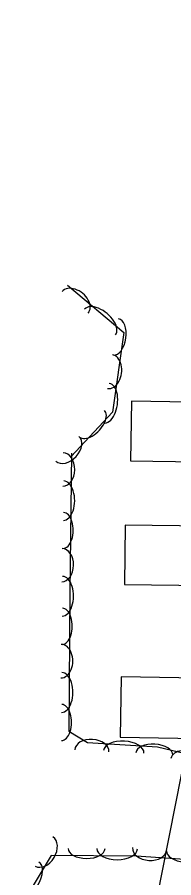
# Model space of a CAD drawing. Extents: x 978516 to 993312, y 1836504 to 1846212.
# Drawn here: x 990769.5 to 990814.9, y 1839386.2 to 1839636.5 of the extents above; entities that cross this region are included whole.
import ezdxf

# ---------------------------------------------------------------- set-up
doc = ezdxf.new("R2010")
doc.units = 0
for name, color, linetype in [('S_BUILDING', 7, 'Continuous'), ('S_SANITARY_SEWER', 7, 'Continuous'), ('S_TREE', 7, 'Continuous')]:
    doc.layers.add(name, color=color, linetype=linetype)

msp = doc.modelspace()

# ---------------------------------------------------------------- linework, layer by layer
at = {"layer": 'S_BUILDING'}
for points in [[(990802.38, 1839507.49), (990841.43, 1839506.91), (990841.69, 1839524.2), (990802.64, 1839524.79)], [(990800.66, 1839471.48), (990840.01, 1839471), (990840.22, 1839488.25), (990800.87, 1839488.73)], [(990838.75, 1839443.98), (990799.68, 1839444.67), (990799.37, 1839427.14), (990838.44, 1839426.45)]]:
    msp.add_lwpolyline(points, close=True, dxfattribs=at)
at = {"layer": 'S_SANITARY_SEWER'}
msp.add_line((990800.36, 1839330.36), (990904.77, 1839863.76), dxfattribs=at)
at = {"layer": 'S_TREE'}
for points in [[(990784.11, 1839558.55), (990800.47, 1839544.77), (990797.16, 1839521.59), (990785.21, 1839508.7)], [(990785.25, 1839509.75), (990784.77, 1839469.27), (990784.49, 1839428.87), (990789.88, 1839425.58), (990810.21, 1839424.29), (990852.05, 1839414.34)], [(990851.3, 1839412.88), (990853.38, 1839405.95), (990851.71, 1839400.25), (990838.79, 1839388.66), (990825.18, 1839391.1), (990804, 1839392.54), (990779.37, 1839392.67), (990769.54, 1839376.26)]]:
    msp.add_lwpolyline(points, dxfattribs=at)
for centre, major_axis, ratio, start_param, end_param in [((990786.33, 1839553.58), (-3.79, 3.14), 0.687418, 3.129504, 6.271097), ((990793.54, 1839547.85), (-4.48, 3.74), 0.551793, 3.134234, 6.275827), ((990798.16, 1839543.53), (0.76, 5.28), 0.541432, 3.144606, 6.286198), ((990796.44, 1839533.4), (0.72, 4.89), 0.686235, 3.146694, 6.288287), ((990795.39, 1839524.22), (0.84, 5.79), 0.550825, 3.144703, 6.286296), ((990791.21, 1839518.28), (3.62, 3.85), 0.543, 3.155164, 6.296757), ((990784.09, 1839510.98), (3.39, 3.54), 0.688123, 3.164634, 6.306226), ((990782.82, 1839504.95), (0.03, 4.84), 0.701332, 3.133361, 6.274953), ((990782.97, 1839495.9), (0.05, 5.73), 0.562949, 3.136677, 6.27827), ((990782.87, 1839487.24), (0.05, 5.22), 0.55335, 3.136836, 6.278429), ((990782.48, 1839477.18), (0.03, 4.84), 0.701332, 3.133361, 6.274953), ((990782.64, 1839468.11), (0.03, 5.78), 0.558487, 3.137496, 6.279089), ((990782.58, 1839459.38), (0.03, 5.26), 0.548964, 3.137627, 6.27922), ((990782.25, 1839449.24), (0.01, 4.88), 0.695776, 3.134786, 6.276379), ((990782.45, 1839440.12), (0.03, 5.78), 0.558487, 3.137496, 6.279089), ((990782.39, 1839431.39), (0.03, 5.26), 0.548964, 3.137627, 6.27922), ((990791.18, 1839423.16), (-4.95, 0.31), 0.671998, 3.141593, 6.283185), ((990800.44, 1839422.83), (-5.86, 0.37), 0.539394, 3.141593, 6.283185), ((990809.29, 1839422.26), (-5.34, 0.34), 0.530196, 3.141593, 6.283185), ((990818.92, 1839419.82), (-4.82, 1.13), 0.672088, 3.13699, 6.278583), ((990777.31, 1839393.87), (2.55, 4.25), 0.685311, 3.141593, 6.283185), ((990789.65, 1839394.74), (5.35, -0.03), 0.540699, 3.141593, 6.283185), ((990798.52, 1839394.69), (5.87, -0.03), 0.55008, 3.141593, 6.283185), ((990807.92, 1839394.66), (4.94, -0.34), 0.685311, 3.141593, 6.283185), ((990818.18, 1839393.7), (5.33, -0.36), 0.540699, 3.141593, 6.283185), ((990772.77, 1839385.79), (3.02, 5.03), 0.55008, 3.141593, 6.283185)]:
    msp.add_ellipse(centre, major_axis=major_axis, ratio=ratio, start_param=start_param, end_param=end_param, dxfattribs=at)

doc.saveas('drawing.dxf')
